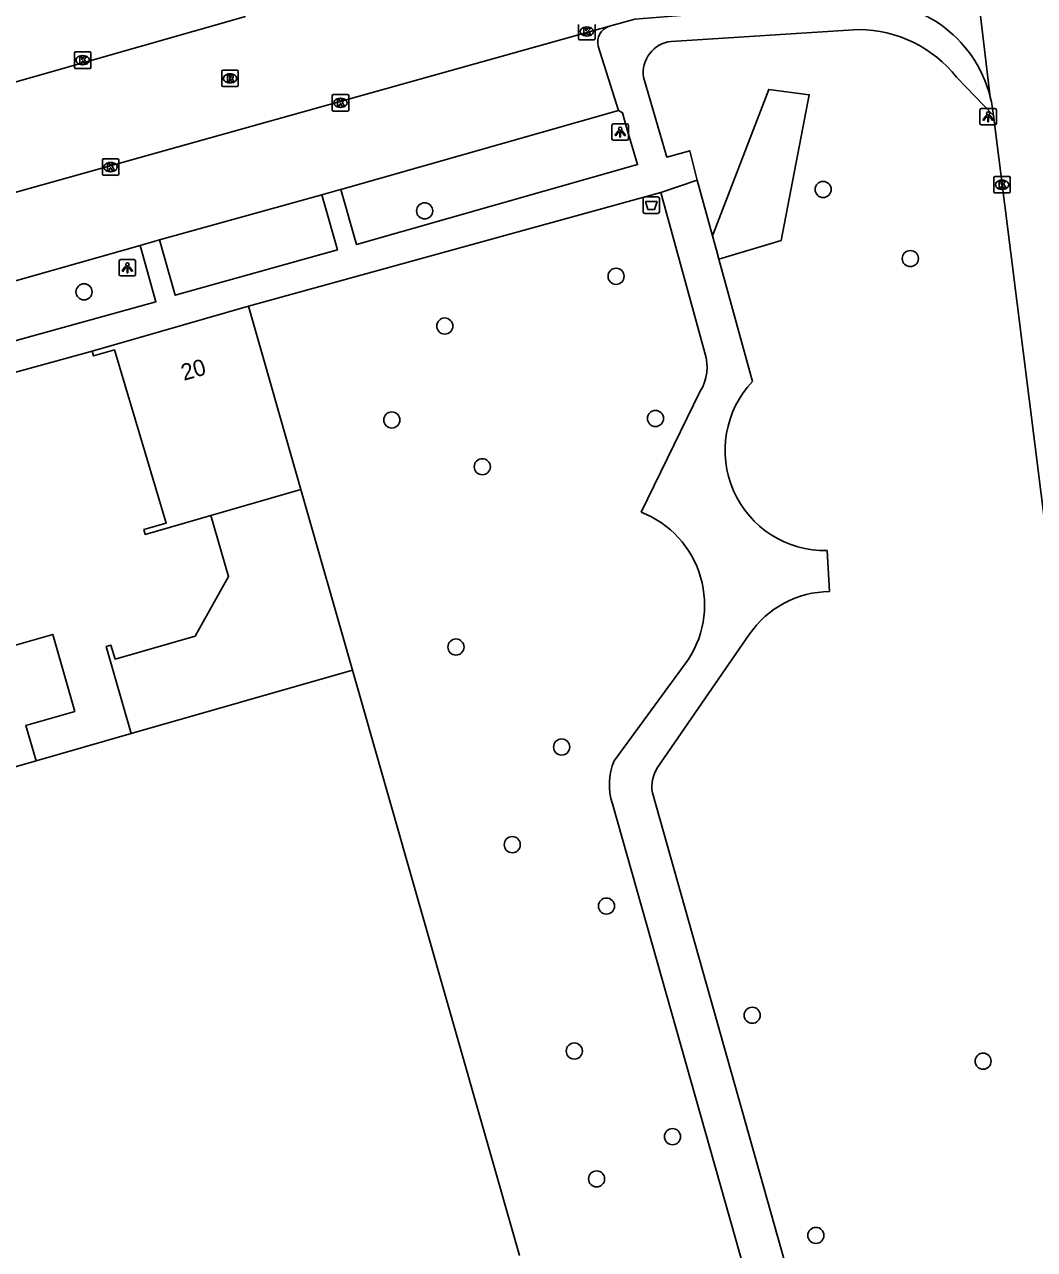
# Model space of a CAD drawing. Extents: x 159689 to 160786, y 387323 to 388339.
# Drawn here: x 160089.3 to 160150.5, y 388111.6 to 388186 of the extents above; entities that cross this region are included whole.
import ezdxf

# ---------------------------------------------------------------- set-up
doc = ezdxf.new("R2010")
doc.units = 0
for name, color, linetype in [('IMGEO_Afvalbak', 7, 'Continuous'), ('IMGEO_Boom', 7, 'Continuous'), ('IMGEO_Groenvoorziening', 7, 'Continuous'), ('IMGEO_Kolk', 7, 'Continuous'), ('IMGEO_Lichtpunt', 7, 'Continuous'), ('IMGEO_Muur', 7, 'Continuous'), ('IMGEO_Pand', 7, 'Continuous'), ('IMGEO_Pand_nummerreeks', 7, 'Continuous'), ('IMGEO_Parkeervlak_open', 7, 'Continuous'), ('IMGEO_Rijbaan_lokaal_gesloten', 7, 'Continuous'), ('IMGEO_Rijbaan_lokaal_open', 7, 'Continuous'), ('IMGEO_Rioolput', 7, 'Continuous'), ('IMGEO_Voetpad_halfverhard', 7, 'Continuous'), ('IMGEO_Voetpad_open', 7, 'Continuous')]:
    doc.layers.add(name, color=color, linetype=linetype)

msp = doc.modelspace()

# ---------------------------------------------------------------- linework, layer by layer
at = {"layer": 'IMGEO_Afvalbak'}
for p, q in [((160126.796, 388174.606), (160126.796, 388175.406)), ((160126.796, 388175.406), (160126.796, 388174.606)), ((160126.896, 388175.506), (160127.686, 388175.506)), ((160127.686, 388175.506), (160126.896, 388175.506)), ((160127.786, 388175.406), (160127.786, 388174.606)), ((160127.786, 388174.606), (160127.786, 388175.406)), ((160127.686, 388174.506), (160126.896, 388174.506)), ((160126.896, 388174.506), (160127.686, 388174.506))]:
    msp.add_line(p, q, dxfattribs=at)
msp.add_lwpolyline([(160126.939, 388175.22), (160127.643, 388175.22), (160127.494, 388174.75), (160127.088, 388174.75), (160126.939, 388175.22)], dxfattribs=at)
for centre, start, end in [((160126.896, 388175.406), 90, 180), ((160126.896, 388175.406), 90, 180), ((160127.686, 388175.406), 0, 90), ((160127.686, 388175.406), 360, 90), ((160126.896, 388174.606), 180, 270), ((160126.896, 388174.606), 180, 270), ((160127.686, 388174.606), 270, 0), ((160127.686, 388174.606), 270, 0)]:
    msp.add_arc(centre, 0.1, start, end, dxfattribs=at)
at = {"layer": 'IMGEO_Boom'}
for centre in [(160137.718, 388175.958), (160113.537, 388174.658), (160143.01, 388171.763), (160125.154, 388170.686), (160092.868, 388169.742), (160114.76, 388167.667), (160111.544, 388161.966), (160127.544, 388162.059), (160117.035, 388159.127), (160115.437, 388148.184), (160121.851, 388142.115), (160118.854, 388136.188), (160124.57, 388132.462), (160133.416, 388125.834), (160122.619, 388123.662), (160147.427, 388123.047), (160128.579, 388118.465), (160123.971, 388115.901), (160137.279, 388112.471)]:
    msp.add_circle(centre, 0.489, dxfattribs=at)
at = {"layer": 'IMGEO_Groenvoorziening'}
msp.add_lwpolyline([(160131.392, 388171.724), (160135.181, 388172.868), (160136.879, 388181.707), (160134.42, 388182.034), (160131.002, 388173.139)], dxfattribs=at)
at = {"layer": 'IMGEO_Kolk'}
for p, q in [((160122.875, 388185.118), (160122.875, 388185.97)), ((160123.363, 388185.824), (160123.388, 388185.824)), ((160123.876, 388185.97), (160123.876, 388185.118)), ((160123.386, 388185.264), (160123.361, 388185.264)), ((160123.802, 388185.044), (160122.95, 388185.044)), ((160092.283, 388183.379), (160092.283, 388184.231)), ((160092.358, 388184.305), (160093.21, 388184.305)), ((160092.771, 388184.085), (160092.796, 388184.085)), ((160093.284, 388184.231), (160093.284, 388183.379)), ((160093.21, 388183.305), (160092.358, 388183.305)), ((160092.794, 388183.525), (160092.769, 388183.525)), ((160107.93, 388180.79), (160107.93, 388181.642)), ((160108.005, 388181.716), (160108.857, 388181.716)), ((160108.418, 388181.496), (160108.443, 388181.496)), ((160108.931, 388181.642), (160108.931, 388180.79)), ((160108.857, 388180.716), (160108.005, 388180.716)), ((160108.441, 388180.936), (160108.416, 388180.936)), ((160093.978, 388176.889), (160093.978, 388177.741)), ((160094.053, 388177.815), (160094.905, 388177.815)), ((160094.979, 388177.741), (160094.979, 388176.889)), ((160094.489, 388177.035), (160094.464, 388177.035)), ((160094.466, 388177.595), (160094.491, 388177.595)), ((160094.905, 388176.815), (160094.053, 388176.815)), ((160148.077, 388175.817), (160148.077, 388176.669)), ((160148.152, 388176.743), (160149.004, 388176.743)), ((160148.565, 388176.523), (160148.59, 388176.523)), ((160149.078, 388176.669), (160149.078, 388175.817)), ((160149.004, 388175.743), (160148.152, 388175.743)), ((160148.588, 388175.963), (160148.563, 388175.963))]:
    msp.add_line(p, q, dxfattribs=at)
for points in [[(160122.875, 388185.118), (160122.875, 388185.97)], [(160123.876, 388185.97), (160123.876, 388185.118)], [(160123.196, 388185.744), (160123.319, 388185.744), (160123.319, 388185.593), (160123.449, 388185.744), (160123.613, 388185.744), (160123.467, 388185.593), (160123.62, 388185.344), (160123.468, 388185.344), (160123.383, 388185.508), (160123.319, 388185.441), (160123.319, 388185.344), (160123.196, 388185.344), (160123.196, 388185.744)], [(160123.802, 388185.044), (160122.95, 388185.044)], [(160092.283, 388183.379), (160092.283, 388184.231)], [(160092.358, 388184.305), (160093.21, 388184.305)], [(160092.604, 388184.005), (160092.727, 388184.005), (160092.727, 388183.854), (160092.857, 388184.005), (160093.021, 388184.005), (160092.875, 388183.854), (160093.028, 388183.605), (160092.876, 388183.605), (160092.791, 388183.769), (160092.727, 388183.702), (160092.727, 388183.605), (160092.604, 388183.605), (160092.604, 388184.005)], [(160093.284, 388184.231), (160093.284, 388183.379)], [(160093.21, 388183.305), (160092.358, 388183.305)], [(160107.93, 388180.79), (160107.93, 388181.642)], [(160108.005, 388181.716), (160108.857, 388181.716)], [(160108.251, 388181.416), (160108.374, 388181.416), (160108.374, 388181.265), (160108.504, 388181.416), (160108.668, 388181.416), (160108.522, 388181.265), (160108.675, 388181.016), (160108.523, 388181.016), (160108.438, 388181.18), (160108.374, 388181.113), (160108.374, 388181.016), (160108.251, 388181.016), (160108.251, 388181.416)], [(160108.931, 388181.642), (160108.931, 388180.79)], [(160108.857, 388180.716), (160108.005, 388180.716)], [(160093.978, 388176.889), (160093.978, 388177.741)], [(160094.053, 388177.815), (160094.905, 388177.815)], [(160094.979, 388177.741), (160094.979, 388176.889)], [(160094.299, 388177.515), (160094.422, 388177.515), (160094.422, 388177.364), (160094.552, 388177.515), (160094.716, 388177.515), (160094.57, 388177.364), (160094.723, 388177.115), (160094.571, 388177.115), (160094.486, 388177.279), (160094.422, 388177.212), (160094.422, 388177.115), (160094.299, 388177.115), (160094.299, 388177.515)], [(160094.905, 388176.815), (160094.053, 388176.815)], [(160148.077, 388175.817), (160148.077, 388176.669)], [(160148.152, 388176.743), (160149.004, 388176.743)], [(160148.398, 388176.443), (160148.521, 388176.443), (160148.521, 388176.292), (160148.651, 388176.443), (160148.815, 388176.443), (160148.669, 388176.292), (160148.822, 388176.043), (160148.67, 388176.043), (160148.585, 388176.207), (160148.521, 388176.14), (160148.521, 388176.043), (160148.398, 388176.043), (160148.398, 388176.443)], [(160149.078, 388176.669), (160149.078, 388175.817)], [(160149.004, 388175.743), (160148.152, 388175.743)]]:
    msp.add_lwpolyline(points, dxfattribs=at)
for centre, start, end in [((160122.952, 388185.12), 181.55205, 268.44795), ((160122.952, 388185.12), 181.55205, 268.44795), ((160123.8, 388185.12), 271.55205, 358.44795), ((160123.8, 388185.12), 271.55205, 358.44795), ((160092.36, 388184.229), 91.55205, 178.44795), ((160092.36, 388184.229), 91.55205, 178.44795), ((160093.208, 388184.229), 1.55205, 88.44795), ((160093.208, 388184.229), 1.55205, 88.44795), ((160092.36, 388183.381), 181.55205, 268.44795), ((160092.36, 388183.381), 181.55205, 268.44795), ((160093.208, 388183.381), 271.55205, 358.44795), ((160093.208, 388183.381), 271.55205, 358.44795), ((160108.007, 388181.64), 91.55205, 178.44795), ((160108.007, 388181.64), 91.55205, 178.44795), ((160108.855, 388181.64), 1.55205, 88.44795), ((160108.855, 388181.64), 1.55205, 88.44795), ((160108.007, 388180.792), 181.55205, 268.44795), ((160108.007, 388180.792), 181.55205, 268.44795), ((160108.855, 388180.792), 271.55205, 358.44795), ((160108.855, 388180.792), 271.55205, 358.44795), ((160094.055, 388177.739), 91.55205, 178.44795), ((160094.055, 388177.739), 91.55205, 178.44795), ((160094.903, 388177.739), 1.55205, 88.44795), ((160094.903, 388177.739), 1.55205, 88.44795), ((160094.055, 388176.891), 181.55205, 268.44795), ((160094.055, 388176.891), 181.55205, 268.44795), ((160094.903, 388176.891), 271.55205, 358.44795), ((160094.903, 388176.891), 271.55205, 358.44795), ((160148.154, 388176.667), 91.55205, 178.44795), ((160148.154, 388176.667), 91.55205, 178.44795), ((160149.002, 388176.667), 1.55205, 88.44795), ((160149.002, 388176.667), 1.55205, 88.44795), ((160148.154, 388175.819), 181.55205, 268.44795), ((160148.154, 388175.819), 181.55205, 268.44795), ((160149.002, 388175.819), 271.55205, 358.44795), ((160149.002, 388175.819), 271.55205, 358.44795)]:
    msp.add_arc(centre, 0.0765, start, end, dxfattribs=at)
for centre, major_axis, ratio, start_param, end_param in [((160123.362, 388185.544), (-0.387, 0.002), 0.722429, 4.712389, 7.853982), ((160123.387, 388185.544), (-0.39, 0.002), 0.717154, 1.570796, 4.712389), ((160092.77, 388183.805), (-0.387, 0.002), 0.722429, 4.712389, 7.853982), ((160092.795, 388183.805), (-0.39, 0.002), 0.717154, 1.570796, 4.712389), ((160108.417, 388181.216), (-0.387, 0.002), 0.722429, 4.712389, 7.853982), ((160108.442, 388181.216), (-0.39, 0.002), 0.717154, 1.570796, 4.712389), ((160094.465, 388177.315), (-0.387, 0.002), 0.722429, 4.712389, 7.853982), ((160094.49, 388177.315), (-0.39, 0.002), 0.717154, 1.570796, 4.712389), ((160148.564, 388176.243), (-0.387, 0.002), 0.722429, 4.712389, 7.853982), ((160148.589, 388176.243), (-0.39, 0.002), 0.717154, 1.570796, 4.712389)]:
    msp.add_ellipse(centre, major_axis=major_axis, ratio=ratio, start_param=start_param, end_param=end_param, dxfattribs=at)
at = {"layer": 'IMGEO_Lichtpunt'}
for p, q in [((160147.235, 388180.778), (160147.235, 388179.971)), ((160147.235, 388180.778), (160147.235, 388179.971)), ((160148.137, 388180.873), (160147.329, 388180.873)), ((160148.137, 388180.873), (160147.329, 388180.873)), ((160148.231, 388179.971), (160148.231, 388180.778)), ((160148.231, 388179.971), (160148.231, 388180.778)), ((160125.808, 388179.939), (160125, 388179.939)), ((160125.808, 388179.939), (160125, 388179.939)), ((160147.329, 388179.877), (160148.137, 388179.877)), ((160147.329, 388179.877), (160148.137, 388179.877)), ((160124.906, 388179.844), (160124.906, 388179.037)), ((160124.906, 388179.844), (160124.906, 388179.037)), ((160125.902, 388179.037), (160125.902, 388179.844)), ((160125.902, 388179.037), (160125.902, 388179.844)), ((160125, 388178.943), (160125.808, 388178.943)), ((160125, 388178.943), (160125.808, 388178.943)), ((160095.9, 388171.703), (160095.092, 388171.703)), ((160095.9, 388171.703), (160095.092, 388171.703)), ((160094.998, 388171.608), (160094.998, 388170.801)), ((160094.998, 388171.608), (160094.998, 388170.801)), ((160095.994, 388170.801), (160095.994, 388171.608)), ((160095.994, 388170.801), (160095.994, 388171.608)), ((160095.092, 388170.707), (160095.9, 388170.707)), ((160095.092, 388170.707), (160095.9, 388170.707))]:
    msp.add_line(p, q, dxfattribs=at)
for points in [[(160147.609, 388180.442), (160147.648, 388180.414), (160147.46, 388180.152), (160147.422, 388180.179), (160147.609, 388180.442)], [(160147.711, 388180.394), (160147.758, 388180.394), (160147.758, 388180.072), (160147.711, 388180.072), (160147.711, 388180.394)], [(160147.821, 388180.414), (160147.859, 388180.441), (160148.046, 388180.179), (160148.007, 388180.151), (160147.821, 388180.414)], [(160125.28, 388179.508), (160125.319, 388179.48), (160125.131, 388179.218), (160125.093, 388179.245), (160125.28, 388179.508)], [(160125.382, 388179.46), (160125.429, 388179.46), (160125.429, 388179.138), (160125.382, 388179.138), (160125.382, 388179.46)], [(160125.492, 388179.48), (160125.53, 388179.507), (160125.717, 388179.245), (160125.678, 388179.217), (160125.492, 388179.48)], [(160095.372, 388171.272), (160095.411, 388171.244), (160095.223, 388170.982), (160095.185, 388171.009), (160095.372, 388171.272)], [(160095.474, 388171.224), (160095.521, 388171.224), (160095.521, 388170.902), (160095.474, 388170.902), (160095.474, 388171.224)], [(160095.584, 388171.244), (160095.622, 388171.271), (160095.809, 388171.009), (160095.77, 388170.981), (160095.584, 388171.244)]]:
    msp.add_lwpolyline(points, dxfattribs=at)
for centre in [(160147.734, 388180.576), (160125.405, 388179.642), (160095.497, 388171.406)]:
    msp.add_circle(centre, 0.0994, dxfattribs=at)
for centre, start, end in [((160147.329, 388180.778), 90, 180), ((160147.329, 388180.778), 90, 180), ((160148.137, 388180.778), 0, 90), ((160148.137, 388180.778), 0, 90), ((160125, 388179.844), 90, 180), ((160125, 388179.844), 90, 180), ((160125.808, 388179.844), 0, 90), ((160125.808, 388179.844), 0, 90), ((160147.329, 388179.971), 180, 270), ((160147.329, 388179.971), 180, 270), ((160148.137, 388179.971), 270, 0), ((160148.137, 388179.971), 270, 360), ((160125, 388179.037), 180, 270), ((160125, 388179.037), 180, 270), ((160125.808, 388179.037), 270, 0), ((160125.808, 388179.037), 270, 360), ((160095.092, 388171.608), 90, 180), ((160095.092, 388171.608), 90, 180), ((160095.9, 388171.608), 0, 90), ((160095.9, 388171.608), 0, 90), ((160095.092, 388170.801), 180, 270), ((160095.092, 388170.801), 180, 270), ((160095.9, 388170.801), 270, 0), ((160095.9, 388170.801), 270, 360)]:
    msp.add_arc(centre, 0.0946, start, end, dxfattribs=at)
at = {"layer": 'IMGEO_Muur'}
msp.add_lwpolyline([(160093.367, 388166.144), (160087.462, 388164.514)], dxfattribs=at)
at = {"layer": 'IMGEO_Pand'}
for points in [[(160093.367, 388166.144), (160102.84, 388168.883)], [(160102.84, 388168.883), (160106.019, 388157.755)], [(160100.56, 388156.174), (160096.582, 388155.024), (160096.498, 388155.313), (160097.844, 388155.702), (160094.711, 388166.221), (160093.45, 388165.856), (160093.367, 388166.144)], [(160083.612, 388163.451), (160088.004, 388148.101), (160090.967, 388148.949), (160092.304, 388144.276), (160089.341, 388143.429), (160089.955, 388141.283)], [(160106.019, 388157.755), (160100.56, 388156.174)], [(160106.019, 388157.755), (160109.156, 388146.774)], [(160095.724, 388142.934), (160094.214, 388148.213), (160094.503, 388148.296), (160094.746, 388147.45), (160099.602, 388148.84), (160101.635, 388152.457), (160100.56, 388156.174)], [(160109.156, 388146.774), (160095.724, 388142.934)], [(160109.156, 388146.774), (160119.303, 388111.251)], [(160089.955, 388141.283), (160095.724, 388142.934)], [(160075.514, 388137.157), (160089.955, 388141.283)]]:
    msp.add_lwpolyline(points, dxfattribs=at)
at = {"layer": 'IMGEO_Parkeervlak_open'}
for points in [[(160125.307, 388180.754), (160108.453, 388175.96)], [(160097.454, 388172.898), (160107.299, 388175.633)], [(160086.127, 388169.688), (160096.266, 388172.561)]]:
    msp.add_lwpolyline(points, dxfattribs=at)
at = {"layer": 'IMGEO_Rijbaan_lokaal_gesloten'}
for points in [[(160147.864, 388181.559), (160144.511, 388209.635)], [(160160.785, 388078.981), (160156.813, 388110.855), (160154.631, 388128.209), (160148.378, 388177.868), (160148.056, 388180.455)]]:
    msp.add_lwpolyline(points, dxfattribs=at)
msp.add_arc((160140.386, 388179.69), 7.708, 5.69749, 14.03412, dxfattribs=at)
at = {"layer": 'IMGEO_Rijbaan_lokaal_open'}
for points in [[(160139.614, 388187.314), (160137.933, 388187.222), (160126.295, 388186.292), (160124.746, 388185.866)], [(160102.67, 388186.446), (160083.328, 388180.948), (160083.225, 388180.919)], [(160084.098, 388174.496), (160124.746, 388185.866)]]:
    msp.add_lwpolyline(points, dxfattribs=at)
msp.add_arc((160140.435, 388179.699), 7.659, 14.05204, 96.15057, dxfattribs=at)
at = {"layer": 'IMGEO_Rioolput'}
for p, q in [((160101.227, 388182.276), (160101.227, 388183.128)), ((160101.302, 388183.202), (160102.154, 388183.202)), ((160101.715, 388182.982), (160101.74, 388182.982)), ((160102.228, 388183.128), (160102.228, 388182.276)), ((160102.154, 388182.202), (160101.302, 388182.202)), ((160101.738, 388182.422), (160101.713, 388182.422))]:
    msp.add_line(p, q, dxfattribs=at)
for points in [[(160101.227, 388182.276), (160101.227, 388183.128)], [(160101.302, 388183.202), (160102.154, 388183.202)], [(160101.816, 388182.9), (160101.564, 388182.902), (160101.564, 388182.502)], [(160102.228, 388183.128), (160102.228, 388182.276)], [(160102.154, 388182.202), (160101.302, 388182.202)], [(160101.564, 388182.502), (160101.688, 388182.502), (160101.688, 388182.664), (160101.699, 388182.664)], [(160101.742, 388182.821), (160101.688, 388182.821), (160101.688, 388182.74)], [(160101.688, 388182.74), (160101.74, 388182.74)], [(160101.746, 388182.635), (160101.817, 388182.502), (160101.957, 388182.502), (160101.892, 388182.628)]]:
    msp.add_lwpolyline(points, dxfattribs=at)
for centre, radius, start, end in [((160101.304, 388183.126), 0.0765, 91.55205, 178.44795), ((160101.304, 388183.126), 0.0765, 91.55205, 178.44795), ((160101.815, 388182.79), 0.109, 350.36119, 89.41601), ((160102.152, 388183.126), 0.0765, 1.55205, 88.44795), ((160102.152, 388183.126), 0.0765, 1.55205, 88.44795), ((160101.304, 388182.278), 0.0765, 181.55205, 268.44795), ((160101.304, 388182.278), 0.0765, 181.55205, 268.44795), ((160101.698, 388182.611), 0.0533, 26.02933, 88.69889), ((160101.724, 388182.929), 0.19, 274.7715, 282.96867), ((160101.748, 388182.725), 0.0964, 77.00612, 93.18647), ((160101.762, 388182.782), 0.0378, 276.66336, 79.67722), ((160101.813, 388182.79), 0.112, 277.58423, 350.98172), ((160101.797, 388182.575), 0.108, 29.51342, 73.79051), ((160102.152, 388182.278), 0.0765, 271.55205, 358.44795), ((160102.152, 388182.278), 0.0765, 271.55205, 358.44795)]:
    msp.add_arc(centre, radius, start, end, dxfattribs=at)
for centre, major_axis, ratio, start_param, end_param in [((160101.714, 388182.702), (-0.387, 0.002), 0.722429, 4.712389, 7.853982), ((160101.739, 388182.702), (-0.39, 0.002), 0.717154, 1.570796, 4.712389)]:
    msp.add_ellipse(centre, major_axis=major_axis, ratio=ratio, start_param=start_param, end_param=end_param, dxfattribs=at)
at = {"layer": 'IMGEO_Voetpad_halfverhard'}
for points in [[(160130.068, 388176.527), (160131.002, 388173.139)], [(160130.548, 388166.034), (160127.875, 388175.768)], [(160131.002, 388173.139), (160131.243, 388172.265), (160131.392, 388171.724)], [(160131.392, 388171.724), (160133.437, 388164.309)], [(160126.674, 388156.372), (160130.266, 388163.715)], [(160137.956, 388154.034), (160138.114, 388151.554)], [(160133.236, 388148.939), (160127.663, 388140.869)], [(160125.046, 388141.282), (160129.351, 388147.162)], [(160127.356, 388139.34), (160145.16, 388076.181)], [(160154.362, 388034.628), (160124.935, 388138.673)]]:
    msp.add_lwpolyline(points, dxfattribs=at)
for centre, radius, start, end in [((160127.887, 388165.181), 2.794, 328.35895, 17.77433), ((160137.858, 388160.122), 6.089, 136.55517, 270.92513), ((160124.483, 388150.741), 6.042, 323.67331, 68.74101), ((160138.16, 388145.611), 5.943, 90.443, 145.94677), ((160128.334, 388139.835), 3.592, 156.24741, 198.88022), ((160129.566, 388139.692), 2.238, 148.25788, 189.03579)]:
    msp.add_arc(centre, radius, start, end, dxfattribs=at)
at = {"layer": 'IMGEO_Voetpad_open'}
for points in [[(160128.487, 388184.944), (160139.894, 388185.672)], [(160124.077, 388184.658), (160125.307, 388180.754)], [(160130.068, 388176.527), (160129.626, 388178.31), (160128.23, 388177.921), (160126.826, 388182.769)], [(160145.822, 388182.773), (160148.056, 388180.455)], [(160125.307, 388180.754), (160125.542, 388180.614), (160125.783, 388179.71), (160126.458, 388177.472), (160109.397, 388172.612), (160108.453, 388175.96)], [(160127.875, 388175.768), (160130.068, 388176.527)], [(160107.299, 388175.633), (160108.241, 388172.289), (160098.406, 388169.54), (160097.454, 388172.898)], [(160102.84, 388168.883), (160127.875, 388175.768)], [(160108.453, 388175.96), (160108.434, 388175.954), (160107.299, 388175.633)], [(160096.266, 388172.561), (160097.233, 388169.14), (160087.045, 388166.331), (160086.127, 388169.688)], [(160097.454, 388172.898), (160096.266, 388172.561)], [(160083.612, 388163.451), (160087.462, 388164.514), (160093.367, 388166.144)]]:
    msp.add_lwpolyline(points, dxfattribs=at)
for centre, radius, start, end in [((160125.035, 388184.916), 0.993, 106.95158, 195.09236), ((160139.794, 388177.958), 7.715, 38.61932, 89.26017), ((160128.713, 388183.05), 1.908, 96.80001, 188.46362)]:
    msp.add_arc(centre, radius, start, end, dxfattribs=at)

# ---------------------------------------------------------------- texts
at = {"layer": 'IMGEO_Pand_nummerreeks'}
msp.add_text('20', height=1, rotation=16.12657, dxfattribs=at).set_placement((160098.922, 388164.336))

doc.saveas('drawing.dxf')
